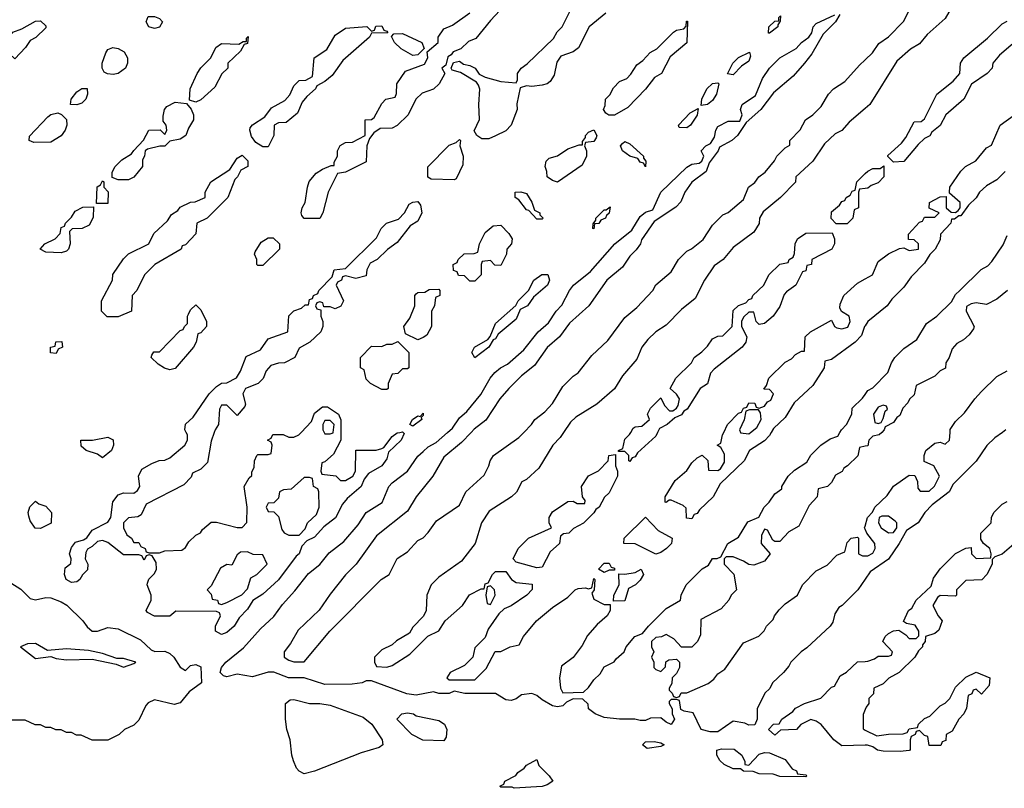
# Model space of a CAD drawing. Header units: inches. Extents: x 2701323 to 2964515, y 494916 to 722124.
# Tile 550 of 656: x 2866729 to 2870538, y 678622 to 681598. Entities that reach past the tile are written whole.
import ezdxf

# ---------------------------------------------------------------- set-up
doc = ezdxf.new("R2010")
doc.units = ezdxf.units.IN
doc.header["$MEASUREMENT"] = 0
for name, color, linetype in [('C8667', 7, 'Continuous'), ('C8668', 7, 'Continuous'), ('C8677', 7, 'Continuous'), ('C8678', 7, 'Continuous')]:
    doc.layers.add(name, color=color, linetype=linetype)

msp = doc.modelspace()

# ---------------------------------------------------------------- linework, layer by layer
at = {"layer": 'C8667', "color": 2, "elevation": 2}
for points in [[(2868212, 680000), (2868216, 679996), (2868204.7, 679970), (2868156, 679924), (2868150, 679898), (2868130.5, 679870), (2868078.8, 679841.2), (2868061.4, 679818.6), (2868050.5, 679790), (2867995.5, 679744.5), (2867978, 679722), (2867950.2, 679669.8), (2867905.8, 679634.2), (2867870, 679594), (2867839.8, 679580.2), (2867820.5, 679559.5), (2867810, 679529.3), (2867799.1, 679520.9), (2867730, 679429.4), (2867670, 679374), (2867630.5, 679349.5), (2867610, 679315.3), (2867578.5, 679281.5), (2867558.8, 679250), (2867530, 679225.2), (2867510, 679218), (2867486, 679230), (2867486, 679250), (2867506, 679290), (2867502, 679302), (2867490, 679306), (2867332.7, 679307.3), (2867310, 679288), (2867250, 679288.7), (2867223.1, 679303.1), (2867218, 679310), (2867238, 679350), (2867238, 679370), (2867222, 679410), (2867223.1, 679416.9), (2867228.4, 679431.6), (2867250, 679454), (2867258, 679470), (2867256.4, 679496.4), (2867242, 679522), (2867230, 679526), (2867218, 679522), (2867210, 679506), (2867202, 679522), (2867190, 679526), (2867130, 679526), (2867070, 679574), (2867050, 679582), (2867030, 679578), (2867010, 679558), (2866991.6, 679548.4), (2866985.4, 679534.6), (2866982, 679510), (2866992, 679490), (2866991.6, 679468.4), (2866971.6, 679448.4), (2866962, 679430), (2866950, 679422), (2866930, 679419), (2866909, 679430), (2866902, 679450), (2866904.7, 679475.3), (2866927.3, 679492.7), (2866928, 679510), (2866922, 679530), (2866930, 679554), (2866944.7, 679575.3), (2866976.4, 679583.6), (2866988.4, 679591.6), (2867010, 679622), (2867070, 679652), (2867082, 679670), (2867089.3, 679730.7), (2867110, 679758), (2867130, 679766), (2867170, 679764.7), (2867184.7, 679775.3), (2867194, 679790), (2867189, 679831), (2867202, 679858), (2867240.4, 679879.6), (2867268.8, 679891.1), (2867290, 679892), (2867310, 679902), (2867368, 679950), (2867378, 679970), (2867378, 679990), (2867373, 680000)], [(2867481.3, 680000), (2867470, 679966), (2867456, 679884), (2867430, 679858), (2867398, 679842), (2867392.7, 679827.3), (2867363.6, 679796.4), (2867218, 679722), (2867198.8, 679681.2), (2867186.4, 679673.6), (2867150, 679669), (2867131, 679650), (2867131, 679630), (2867143.5, 679603.5), (2867162, 679590), (2867170, 679574), (2867190, 679574), (2867198, 679558), (2867214, 679550), (2867218, 679538), (2867230, 679534), (2867270, 679534), (2867290, 679542), (2867356.4, 679543.6), (2867370, 679554), (2867383.1, 679576.9), (2867410, 679602), (2867428.4, 679611.6), (2867436.4, 679623.6), (2867470, 679652), (2867490, 679652), (2867570, 679631.3), (2867590, 679632), (2867608.4, 679651.6), (2867608.7, 679710), (2867598, 679790), (2867616.4, 679823.6), (2867627.3, 679832.7), (2867627.3, 679847.3), (2867636.4, 679863.6), (2867638, 679890), (2867646, 679910), (2867650, 679914), (2867690, 679914), (2867702, 679918), (2867706, 679950), (2867702, 679962), (2867688, 679970), (2867702, 679978), (2867708.4, 679991.6), (2867748.4, 679991.6), (2867770, 679982), (2867790, 679982), (2867808.8, 679991.1), (2867817.4, 680000)], [(2870000, 679431.8), (2869971.3, 679390), (2869910.7, 679329.3), (2869898, 679322), (2869882.8, 679297.2), (2869874.4, 679265.6), (2869864.7, 679250), (2869774.4, 679165.6), (2869752, 679150), (2869712, 679110), (2869705.4, 679094.6), (2869684.7, 679070), (2869642, 679030), (2869630.9, 679009.1), (2869612, 678990), (2869582, 678930), (2869582, 678890), (2869572.7, 678867.3), (2869550, 678866), (2869534.6, 678874.6), (2869490, 678882), (2869430, 678841.2), (2869400.2, 678840.2), (2869366, 678850), (2869334.6, 678914.6), (2869300.4, 678920.4), (2869287.3, 678927.3), (2869282, 678962), (2869270, 678966), (2869250, 678966), (2869242, 678958), (2869242, 678950), (2869254, 678930), (2869254, 678910), (2869262, 678890), (2869250, 678868.7), (2869230, 678878), (2869210, 678895.3), (2869170, 678894), (2869150, 678884), (2869130, 678884), (2869109.3, 678889.3), (2869050, 678889.4), (2868990, 678896), (2868955.3, 678910), (2868929.3, 678929.3), (2868928, 678948), (2868907.3, 678967.3), (2868870, 678968), (2868844.7, 678955.3), (2868830, 678942), (2868810, 678938), (2868790, 678942), (2868750, 678964), (2868730, 678982), (2868710, 678989), (2868670, 678984), (2868650, 678969), (2868630, 678962), (2868610, 678964), (2868570, 678988.7), (2868450.9, 678989.1), (2868410, 678998), (2868390.7, 678989.3), (2868350.8, 678989.2), (2868330, 678995.3), (2868262.5, 678982.5), (2868227.3, 678987.3), (2868090, 679038), (2868070, 679038), (2868054, 679030), (2868015.2, 679024.8), (2867910, 679024.5), (2867830, 679049.3), (2867769.5, 679049.5), (2867712.1, 679072.1), (2867690, 679072), (2867630, 679054), (2867570, 679063.7), (2867530, 679053.2), (2867517.2, 679057.2), (2867504, 679070), (2867509.2, 679090), (2867526.6, 679110), (2867594.6, 679165.4), (2867660.5, 679239.5), (2867712.5, 679287.5), (2867745.8, 679334.2), (2867793.9, 679386.1), (2867846.6, 679453.4), (2867890.8, 679489.2), (2867925.8, 679534.2), (2867982.8, 679577.2), (2868038.2, 679641.8), (2868069.8, 679690.2), (2868131.2, 679728.9), (2868157.4, 679790), (2868170, 679804.9), (2868229.6, 679850), (2868270, 679908.2), (2868290, 679926.7), (2868310, 679944.4), (2868339.7, 679960.3), (2868384.4, 680000)], [(2868476.1, 680000), (2868438.5, 679961.5), (2868370, 679904), (2868326.8, 679830), (2868262.8, 679750), (2868230, 679695.3), (2868110, 679599), (2868030.5, 679489.5), (2867990, 679449), (2867930, 679374), (2867887.9, 679312.1), (2867805.8, 679234.2), (2867776.8, 679183.2), (2867752, 679150), (2867752, 679130), (2867770, 679118), (2867790, 679112), (2867830, 679112), (2867929.3, 679230.7), (2868128, 679430), (2868158, 679450), (2868190, 679512), (2868230, 679538), (2868270, 679582), (2868290, 679592), (2868310, 679612), (2868342, 679658), (2868430, 679718), (2868455.3, 679770), (2868525.6, 679834.4), (2868544, 679870), (2868549, 679890), (2868562, 679910), (2868660.2, 679979.8), (2868679.7, 680000)], [(2867971.8, 680000), (2867972, 679970), (2867943.6, 679916.4), (2867910, 679886), (2867898, 679882), (2867894, 679850), (2867898, 679838), (2867951.6, 679831.6), (2867970, 679814), (2867990, 679814), (2868018, 679830), (2868028, 679850), (2868029, 679931), (2868108.8, 679931.1), (2868130, 679938), (2868138, 679942), (2868170, 679984.7), (2868190, 679998), (2868200, 680000)], [(2867907, 680000), (2867910, 679994), (2867930, 679994), (2867942, 679998), (2867942.2, 680000)], [(2868833, 680000), (2868819.8, 679980.2), (2868791.3, 679950), (2868738, 679862), (2868690, 679818), (2868671.6, 679808.4), (2868650.9, 679769.1), (2868632, 679750), (2868545.2, 679694.8), (2868516, 679650), (2868491.3, 679570), (2868473.7, 679546.3), (2868438, 679502), (2868350, 679439), (2868321, 679410), (2868304.7, 679370), (2868302, 679310), (2868291.2, 679288.9), (2868250, 679246), (2868236.9, 679223.1), (2868186.4, 679193.6), (2868170, 679178), (2868130, 679158), (2868102, 679130), (2868102, 679110), (2868110, 679094), (2868150, 679091.3), (2868170, 679098), (2868238, 679142), (2868308.7, 679211.3), (2868350, 679232), (2868375.3, 679270), (2868442, 679330), (2868469.3, 679370.7), (2868514, 679394), (2868526, 679394), (2868530, 679414), (2868542, 679418), (2868558, 679450), (2868570, 679462), (2868610, 679462), (2868631.3, 679430), (2868650, 679418.8), (2868712, 679412), (2868712, 679392), (2868690.6, 679369.4), (2868630, 679329), (2868603.5, 679316.5), (2868582.8, 679297.2), (2868542, 679238), (2868530, 679206), (2868490, 679166), (2868482, 679130), (2868450, 679098), (2868394, 679070), (2868382, 679050), (2868390, 679042), (2868490, 679042), (2868533.6, 679086.4), (2868568, 679152), (2868590, 679152), (2868626, 679170), (2868662, 679178), (2868678, 679210), (2868728.7, 679270), (2868790, 679322), (2868850, 679362), (2868878, 679390), (2868890, 679396), (2868918, 679398), (2868930, 679394), (2868942, 679398), (2868950, 679434), (2868954, 679430), (2868952, 679390), (2868942, 679378), (2868950, 679354), (2868990, 679334), (2869014, 679334), (2869014, 679310), (2869002, 679290), (2868963.5, 679256.5), (2868926.4, 679213.6), (2868905.4, 679174.6), (2868870, 679128), (2868825.4, 679094.6), (2868818, 679050), (2868821, 679010), (2868830, 678992), (2868910, 678994), (2868930, 679012), (2868950, 679042), (2868975.3, 679064.7), (2868990, 679092), (2869028.4, 679111.6), (2869036.4, 679123.6), (2869068, 679150), (2869075.3, 679170), (2869108.7, 679210), (2869139, 679221), (2869162, 679250), (2869230, 679318), (2869286, 679350), (2869288, 679370), (2869308, 679410), (2869370, 679471.3), (2869394.6, 679485.4), (2869410, 679511.3), (2869428, 679512), (2869442, 679518), (2869468.7, 679570), (2869510, 679594), (2869545.6, 679654.4), (2869588.4, 679671.6), (2869608.7, 679710), (2869628.7, 679730), (2869650, 679762), (2869678, 679782), (2869678, 679790), (2869702, 679830), (2869726.3, 679853.7), (2869774.6, 679885.4), (2869790, 679912), (2869828, 679950), (2869864.7, 679975.3), (2869894.6, 679985.4), (2869902.5, 680000)], [(2869197, 680000), (2869190, 679986), (2869119.6, 679920.4), (2869110, 679906), (2869098, 679902), (2869090, 679888), (2869086, 679890), (2869086, 679910), (2869070, 679926), (2869046, 679926), (2869046, 679930), (2869062, 679938), (2869070, 679974), (2869088.4, 679991.6), (2869093.3, 680000)], [(2869637, 680000), (2869630, 679988), (2869610, 679968), (2869552, 679930), (2869532, 679890), (2869439.6, 679800.4), (2869412, 679750), (2869359.6, 679700.4), (2869350, 679686), (2869338, 679682), (2869330, 679666), (2869308.4, 679668.4), (2869307.3, 679707.3), (2869296.4, 679716.4), (2869250, 679738), (2869242, 679738), (2869230, 679728), (2869226, 679730), (2869226, 679750), (2869265.6, 679814.4), (2869310, 679852), (2869330, 679882), (2869350, 679902), (2869370, 679911.3), (2869391.3, 679891.3), (2869394, 679854), (2869430, 679852), (2869440.4, 679859.6), (2869455.3, 679884.7), (2869455.3, 679915.3), (2869442, 679942), (2869428, 679950), (2869442, 679958), (2869448, 679990), (2869453, 680000)], [(2869517.3, 680000), (2869518, 679998), (2869550, 679994), (2869557.1, 680000)], [(2870000, 679946.1), (2869978, 679942), (2869971.2, 679908.9), (2869932, 679870), (2869918, 679862), (2869910.7, 679849.3), (2869885.4, 679834.6), (2869870, 679806), (2869854, 679790), (2869818, 679782), (2869814, 679750), (2869783.6, 679716.4), (2869743.6, 679636.4), (2869705.4, 679614.6), (2869670, 679578), (2869650, 679578), (2869643.1, 679583.1), (2869622, 679622), (2869610, 679626), (2869599.6, 679600.4), (2869598, 679570), (2869632, 679530), (2869610, 679502), (2869570, 679486), (2869550, 679488), (2869530, 679502), (2869490, 679518), (2869462, 679518), (2869454, 679510), (2869454, 679490), (2869491.6, 679451.6), (2869502, 679390), (2869482, 679370), (2869472, 679350), (2869443.6, 679316.4), (2869364.7, 679275.3), (2869363.6, 679216.4), (2869352, 679190), (2869330, 679168), (2869290, 679168), (2869260.4, 679200.4), (2869230, 679218), (2869211.6, 679208.4), (2869190, 679206), (2869174, 679190), (2869174, 679170), (2869182, 679150), (2869174, 679130), (2869182, 679110), (2869182, 679090), (2869190, 679082), (2869210, 679074), (2869227.3, 679092.7), (2869228.4, 679111.6), (2869240.4, 679119.6), (2869270, 679122), (2869282, 679110), (2869282, 679090), (2869270, 679066), (2869254, 679050), (2869251.6, 679028.4), (2869242, 679010), (2869242, 679002), (2869254, 678990), (2869258, 678978), (2869270, 678974), (2869282, 678978), (2869288.4, 678991.6), (2869310, 678992), (2869392.7, 679027.3), (2869414.8, 679045.2), (2869430, 679064.7), (2869457.2, 679082.8), (2869530, 679184.7), (2869588.7, 679211.3), (2869608.7, 679231.3), (2869618, 679250), (2869644, 679276), (2869649, 679290), (2869667.2, 679312.8), (2869690, 679336), (2869738, 679370), (2869758, 679410), (2869810, 679464.7), (2869853.6, 679486.4), (2869890, 679524.7), (2869922, 679538), (2869930, 679574), (2869946, 679590), (2869970, 679594), (2869974, 679590), (2869974, 679530), (2869990, 679522), (2870000, 679522)], [(2870000, 679625), (2869998, 679630), (2870000, 679637.2)], [(2866670, 679433), (2866732.8, 679392.8), (2866770, 679356.3), (2866790, 679352.4), (2866830, 679361.3), (2866850, 679359.5), (2866890, 679343.7), (2866911.4, 679331.5), (2866973.4, 679270), (2866990, 679246.8), (2867010, 679230.7), (2867030, 679230.5), (2867070, 679244.4), (2867110, 679239.5), (2867196.5, 679196.5), (2867237.6, 679157.6), (2867252.3, 679152.3), (2867290, 679153.4), (2867310, 679144.4), (2867326, 679130), (2867350, 679091), (2867370, 679078), (2867390, 679098), (2867410, 679102), (2867430, 679092), (2867432, 679030), (2867384.9, 678995.1), (2867350, 678953.2), (2867326.8, 678946.8), (2867250, 678964), (2867226.4, 678953.6), (2867216.9, 678943.1), (2867190, 678886), (2867170, 678866), (2867134, 678850), (2867114, 678830), (2867070, 678808), (2867010, 678808), (2866967.3, 678827.3), (2866948.4, 678828.4), (2866930, 678838), (2866910, 678838), (2866890, 678848), (2866868.4, 678848.4), (2866850, 678858), (2866830, 678858), (2866810, 678868), (2866788.4, 678868.4), (2866750, 678886), (2866690, 678886)], [(2870000, 678788.7), (2869910, 678786.6), (2869879, 678810), (2869830, 678869), (2869810, 678882), (2869790, 678888), (2869751.3, 678868.7), (2869734, 678850), (2869672.7, 678847.3), (2869650, 678828), (2869626, 678850), (2869646, 678870), (2869668, 678872), (2869678, 678890), (2869720.4, 678919.6), (2869730, 678932), (2869766, 678950), (2869828.4, 678971.6), (2869870, 679014), (2869882, 679018), (2869903.1, 679056.9), (2869928.4, 679071.6), (2869970, 679112), (2870000, 679113.5)], [(2870000, 678926.8), (2869992.7, 678907.3), (2869992, 678852), (2870000, 678847.8)]]:
    msp.add_lwpolyline(points, dxfattribs=at)
for points in [[(2867050, 679902), (2867030, 679915.3), (2866986, 679930), (2866967.3, 679947.3), (2866966, 679970), (2867010.6, 679970.6), (2867070, 679981), (2867090, 679971.3), (2867091.3, 679950), (2867084.7, 679930)], [(2868730, 679475.3), (2868650, 679498), (2868638, 679510), (2868658, 679550), (2868698, 679590), (2868786, 679630), (2868778, 679650), (2868778, 679670), (2868790, 679692), (2868850, 679732), (2868870, 679734), (2868885.4, 679725.4), (2868915.3, 679724.7), (2868916.4, 679736.4), (2868906, 679750), (2868902, 679790), (2868930, 679832), (2868968.4, 679851.6), (2869006, 679890), (2869008.8, 679911.1), (2869034, 679914), (2869034, 679870), (2869042, 679850), (2869042, 679830), (2869010, 679766), (2868991.3, 679748.7), (2868971.3, 679710), (2868958, 679702), (2868950, 679688), (2868910, 679648), (2868871.6, 679628.4), (2868854, 679610), (2868832.7, 679607.3), (2868822, 679598), (2868818, 679570), (2868782, 679538), (2868750, 679478)], [(2867850, 679826), (2867830, 679826), (2867779.6, 679780.4), (2867750, 679778), (2867734, 679770), (2867730, 679746), (2867712.7, 679727.3), (2867690, 679726), (2867682, 679710), (2867690, 679694), (2867712.7, 679692.7), (2867730, 679674), (2867743.6, 679623.6), (2867751.6, 679611.6), (2867770, 679602), (2867810, 679602), (2867833.2, 679626.8), (2867842, 679650), (2867877.2, 679682.8), (2867888, 679710), (2867886, 679770), (2867882, 679782), (2867866, 679790), (2867862, 679822)], [(2866810, 679628), (2866789, 679629), (2866770, 679658), (2866764, 679676), (2866762, 679690), (2866768.4, 679711.6), (2866790, 679734), (2866803.6, 679723.6), (2866830, 679714), (2866852, 679690), (2866850.9, 679649.1)], [(2869190, 679528.7), (2869110, 679568), (2869066, 679570), (2869068, 679590), (2869150, 679672), (2869199.6, 679619.6), (2869254, 679590), (2869251.3, 679570), (2869232, 679550), (2869210, 679535.3)], [(2867610, 679538), (2867583.6, 679536.4), (2867570, 679526), (2867550, 679486), (2867530, 679488), (2867505.4, 679474.6), (2867470, 679406), (2867454, 679390), (2867470, 679374), (2867474, 679354), (2867494, 679350), (2867498, 679338), (2867510, 679334), (2867530, 679342), (2867588.4, 679371.6), (2867610, 679394), (2867623.1, 679436.9), (2867646, 679450), (2867686, 679490), (2867670, 679526), (2867632.7, 679527.3)], [(2868990, 679458), (2868968, 679470), (2868990, 679494), (2869010, 679494), (2869018, 679478), (2869030, 679474), (2869030, 679466), (2869010, 679466)], [(2869026, 679346), (2869028, 679370), (2869048, 679410), (2869047.3, 679452.7), (2869070, 679451.3), (2869110, 679458), (2869134, 679470), (2869142, 679450), (2869130, 679428), (2869112, 679410), (2869084.7, 679395.3), (2869070, 679348)], [(2868550, 679406), (2868538, 679402), (2868532, 679370), (2868538, 679338), (2868550, 679334), (2868568, 679370), (2868566, 679390)], [(2866790, 679182.7), (2866758.8, 679181.2), (2866732, 679170), (2866790, 679124.9), (2866850, 679132), (2866870, 679124.4), (2866910, 679119.3), (2867010, 679122), (2867102.5, 679102.5), (2867130, 679091.3), (2867170, 679104.7), (2867178, 679110), (2867130, 679124), (2867104.7, 679124.7), (2867050, 679144), (2866995.5, 679155.5), (2866910, 679162.7), (2866836, 679156)], [(2867850, 678950.5), (2867890.5, 678950.5), (2867930, 678944), (2868058, 678898), (2868092, 678870), (2868132, 678810), (2868134, 678790), (2868119.6, 678780.4), (2868050, 678759), (2867870, 678688), (2867830, 678678), (2867810, 678688), (2867800.2, 678700.2), (2867788.8, 678728.9), (2867782, 678750), (2867775.3, 678810), (2867762, 678850), (2867758, 678890), (2867758, 678950), (2867775.3, 678964.7), (2867790, 678966)], [(2868370, 678806), (2868288.4, 678808.4), (2868246, 678830), (2868188.7, 678890), (2868208, 678910), (2868230, 678914.8), (2868252, 678910), (2868262.8, 678902.8), (2868350, 678884.7), (2868372, 678870), (2868382, 678850), (2868379.6, 678820.4)], [(2869156.4, 678776.4), (2869138, 678790), (2869150, 678802), (2869183.6, 678803.6), (2869210, 678798), (2869222, 678790), (2869210, 678784)], [(2869550, 678712), (2869590, 678754.8), (2869610, 678760.7), (2869630, 678758.8), (2869690, 678734), (2869718, 678698), (2869734, 678690), (2869738, 678678), (2869770, 678674), (2869774, 678670), (2869770, 678666), (2869670, 678668), (2869643.6, 678676.4), (2869590, 678678), (2869567.3, 678687.3), (2869530, 678688), (2869518, 678698), (2869490, 678698), (2869454.6, 678714.6), (2869438, 678730), (2869426, 678750), (2869426, 678770), (2869444.7, 678775.3), (2869493.8, 678773.8), (2869522.8, 678750), (2869534, 678726), (2869534, 678714)], [(2868642, 678622), (2868634, 678626), (2868590, 678626), (2868586, 678630), (2868602, 678638), (2868606, 678650), (2868648.4, 678671.6), (2868656.4, 678683.6), (2868680.4, 678699.6), (2868690, 678712), (2868730, 678734), (2868738, 678710), (2868778, 678670), (2868791.3, 678650), (2868770, 678635.3), (2868750, 678628.7)]]:
    msp.add_lwpolyline(points, close=True, dxfattribs=at)
at = {"layer": 'C8668', "color": 2, "elevation": 2}
for points in [[(2868587.1, 681632.9), (2868550, 681595.3), (2868494.4, 681525.6), (2868466, 681514), (2868435.3, 681484.7), (2868406, 681474), (2868398, 681462), (2868385.4, 681454.6), (2868378, 681422), (2868362, 681410), (2868374, 681390), (2868351.3, 681350), (2868330, 681329), (2868286.4, 681313.6), (2868262, 681290), (2868232, 681230), (2868190, 681188), (2868170, 681178), (2868123.6, 681176.4), (2868099.6, 681160.4), (2868082, 681138), (2868072, 681110), (2868070, 681048), (2867990, 681008), (2867958, 681002), (2867922, 680930), (2867902, 680850), (2867890, 680828.7), (2867830, 680828.7), (2867820.4, 680840.4), (2867818, 680850), (2867822, 680870), (2867834, 680890), (2867842, 680950), (2867849.1, 680970.9), (2867876.4, 681003.6), (2867900.4, 681019.6), (2867934, 681034), (2867946, 681034), (2867946, 681046), (2867958, 681070), (2867958, 681090), (2867968.8, 681111.1), (2867990, 681122), (2868016.4, 681123.6), (2868066, 681150), (2868066, 681210), (2868090, 681212), (2868100.4, 681219.6), (2868130, 681274), (2868146, 681290), (2868182, 681298), (2868187.3, 681312.7), (2868188.7, 681350), (2868221.2, 681398.8), (2868294.6, 681425.4), (2868308.7, 681450), (2868306, 681474), (2868348, 681510), (2868348.7, 681530), (2868370, 681562), (2868403.1, 681576.9), (2868470, 681624.7)], [(2868996.9, 681623.1), (2868932, 681570), (2868890.7, 681489.3), (2868870, 681474), (2868822.8, 681457.2), (2868806.8, 681433.2), (2868797.3, 681382.7), (2868782, 681358), (2868770, 681349), (2868750, 681344), (2868710, 681339), (2868690, 681342), (2868665.4, 681334.6), (2868652, 681272), (2868654, 681250), (2868630.9, 681189.1), (2868610, 681168), (2868570, 681148.7), (2868543.6, 681136.4), (2868516.4, 681136.4), (2868498, 681150), (2868487.3, 681167.3), (2868508.4, 681211.6), (2868505.2, 681270), (2868509.1, 681329.1), (2868504.7, 681344.7), (2868496.5, 681356.5), (2868434, 681394), (2868402, 681402), (2868398, 681410), (2868407.3, 681432.7), (2868430, 681438), (2868446, 681426), (2868470, 681421), (2868491, 681410), (2868506.4, 681386.4), (2868530, 681374.8), (2868590, 681358.8), (2868650, 681354), (2868655.3, 681364.7), (2868655.3, 681390), (2868668.7, 681410), (2868692.9, 681427.1), (2868794.6, 681525.4), (2868809.1, 681550.9), (2868828, 681570), (2868858, 681630)], [(2868384.4, 680000), (2868403.3, 680016.7), (2868430, 680056.3), (2868459.1, 680080.9), (2868513.4, 680146.6), (2868549.6, 680210), (2868567.6, 680232.4), (2868589.4, 680250), (2868616.4, 680263.6), (2868679.7, 680320.3), (2868735.1, 680390), (2868775.3, 680424.7), (2868804.5, 680470), (2868826.9, 680493.1), (2868856.3, 680550), (2868871.6, 680570), (2868937.5, 680622.5), (2869032, 680730), (2869097.6, 680782.4), (2869130, 680836.3), (2869150, 680852.4), (2869178, 680862), (2869209.8, 680930.2), (2869310, 681027.3), (2869330, 681038), (2869358, 681042), (2869368.7, 681050), (2869375.3, 681070), (2869365.1, 681090), (2869384, 681110), (2869402, 681118), (2869416.6, 681143.4), (2869421.7, 681170), (2869430, 681183.8), (2869470, 681205.5), (2869514.6, 681205.4), (2869524, 681230), (2869518, 681250), (2869524.2, 681270), (2869575.3, 681304.7), (2869602.4, 681370), (2869629.8, 681410.2), (2869669.8, 681450.2), (2869733.6, 681486.4), (2869754, 681510), (2869782, 681530), (2869793.2, 681546.8), (2869799.3, 681570), (2869810, 681582.8), (2869883.1, 681616.9)], [(2869902, 681618), (2869884.7, 681590), (2869838, 681542), (2869793.7, 681466.3), (2869766, 681430), (2869721.1, 681378.9), (2869645.2, 681314.8), (2869596, 681250), (2869539.6, 681200.4), (2869506, 681150), (2869484.7, 681130), (2869436, 681104), (2869431, 681090), (2869396.9, 681043.1), (2869384.7, 681010), (2869330, 680968.7), (2869302.8, 680930), (2869287.3, 680892.7), (2869267.5, 680872.5), (2869184, 680816), (2869134.8, 680745.2), (2869130.5, 680729.5), (2869113.7, 680706.3), (2869090, 680682), (2869060.7, 680639.3), (2869001, 680590), (2868930.5, 680489.5), (2868856.8, 680423.2), (2868818, 680370), (2868770, 680329), (2868721.4, 680258.6), (2868670, 680219), (2868621, 680170), (2868586, 680130), (2868532.7, 680047.3), (2868487.9, 680012.1), (2868476.1, 680000)], [(2868679.7, 680000), (2868708.7, 680030), (2868722, 680050), (2868760.2, 680079.8), (2868790, 680112), (2868830, 680178), (2868870, 680218), (2868889.2, 680230.8), (2868942, 680298), (2869004.7, 680355.3), (2869070, 680444.7), (2869116.5, 680483.5), (2869178, 680550), (2869190, 680572), (2869250, 680622), (2869278, 680670), (2869310, 680702), (2869328.8, 680711.1), (2869372.9, 680747.1), (2869410, 680802), (2869450, 680842), (2869470, 680851.3), (2869530, 680902), (2869548.7, 680950), (2869572.9, 680967.1), (2869588.7, 680990), (2869612.7, 681007.3), (2869648.8, 681051.1), (2869658, 681070), (2869690, 681102), (2869708, 681112), (2869708.7, 681130), (2869749, 681171), (2869768.7, 681210), (2869798, 681230), (2869830, 681262), (2869858, 681310), (2869878, 681330), (2869922, 681358), (2869978, 681422), (2870000, 681442.8)], [(2870000, 681254.4), (2869938.8, 681201.2), (2869910, 681169), (2869884, 681156), (2869842.5, 681117.5), (2869798, 681050), (2869732, 680990), (2869730.7, 680969.3), (2869672, 680910), (2869605.4, 680854.6), (2869591, 680829), (2869590.6, 680809.4), (2869570, 680775.3), (2869490, 680715.3), (2869451.3, 680670), (2869415.3, 680644.7), (2869378, 680590), (2869342, 680518), (2869290, 680475.3), (2869230, 680415.3), (2869190.7, 680389.3), (2869159.8, 680360.2), (2869136, 680330), (2869116.8, 680283.2), (2869060.7, 680219.3), (2869030.7, 680169.3), (2868962, 680110), (2868880.7, 680059.3), (2868859.8, 680040.2), (2868833, 680000)], [(2870000, 680944.8), (2869978, 680942), (2869974, 680930), (2869974, 680870), (2869958, 680862), (2869952, 680830), (2869930, 680808), (2869887.3, 680807.3), (2869868.4, 680828.4), (2869870, 680854), (2869900.4, 680879.6), (2869910, 680894), (2869922, 680898), (2869926, 680910), (2869942, 680918), (2869950, 680934), (2869962, 680938), (2869968, 680970), (2870000, 681002)], [(2867373, 680000), (2867368, 680010), (2867370, 680032), (2867400.4, 680059.6), (2867462, 680150), (2867490, 680178), (2867510, 680191.3), (2867530, 680192), (2867568.4, 680211.6), (2867583.1, 680236.9), (2867605.6, 680294.4), (2867660.4, 680319.6), (2867690, 680362), (2867766, 680390), (2867770, 680452), (2867790, 680471.3), (2867819, 680481), (2867834, 680494), (2867846, 680494), (2867850, 680514), (2867862, 680518), (2867866, 680530), (2867882, 680538), (2867886, 680550), (2867938, 680602), (2867946, 680630), (2867990, 680634), (2868110, 680754), (2868128, 680790), (2868148, 680810), (2868194, 680826), (2868218, 680850), (2868236.4, 680883.6), (2868250, 680892), (2868270, 680894), (2868279.6, 680879.6), (2868284.7, 680850), (2868270, 680818), (2868239.6, 680800.4), (2868190, 680735.3), (2868151.6, 680708.4), (2868112, 680670), (2868084.7, 680655.3), (2868072, 680630), (2868070, 680606), (2868030, 680595.3), (2867990, 680606), (2867978, 680602), (2867974, 680590), (2867958, 680582), (2867954, 680570), (2867982, 680510), (2867971.2, 680488.9), (2867950, 680478), (2867930, 680486), (2867906, 680486), (2867902, 680502), (2867890, 680506), (2867878, 680502), (2867874, 680490), (2867878, 680478), (2867894, 680474), (2867894, 680450), (2867902, 680430), (2867902, 680410), (2867894, 680390), (2867851.2, 680348.9), (2867810, 680326), (2867794, 680290), (2867754, 680270), (2867730, 680268.7), (2867701, 680259), (2867682, 680238), (2867670.9, 680209.1), (2867652, 680190), (2867602, 680170), (2867592, 680150), (2867602, 680110), (2867599.6, 680100.4), (2867570, 680066), (2867530, 680106), (2867510, 680106), (2867502, 680090), (2867498, 680030), (2867484.7, 680010), (2867481.3, 680000)], [(2869093.3, 680000), (2869103.1, 680016.9), (2869110, 680022), (2869136.4, 680023.6), (2869166, 680050), (2869158, 680070), (2869170, 680094), (2869210, 680134), (2869223.6, 680103.6), (2869243.6, 680083.6), (2869256.4, 680083.6), (2869270, 680094), (2869276.4, 680103.6), (2869282, 680130), (2869270, 680148), (2869246, 680170), (2869268, 680210), (2869328, 680270), (2869338, 680290), (2869368.4, 680311.6), (2869390, 680334), (2869410, 680362), (2869430, 680372), (2869450, 680374), (2869486, 680410), (2869490, 680472), (2869510, 680492), (2869538, 680502), (2869550, 680514), (2869562, 680518), (2869566, 680530), (2869608, 680570), (2869628, 680610), (2869670, 680652), (2869702, 680658), (2869706, 680670), (2869722, 680678), (2869727.3, 680692.7), (2869728.7, 680730), (2869738, 680750), (2869770, 680771.3), (2869872.7, 680772.7), (2869882, 680750), (2869882, 680730), (2869871.3, 680710), (2869794, 680670), (2869792, 680650), (2869774, 680646), (2869770, 680626), (2869758, 680622), (2869731.3, 680570), (2869695.3, 680544.7), (2869686.4, 680533.6), (2869670, 680488), (2869644.7, 680450), (2869610, 680422), (2869590, 680418), (2869578, 680430), (2869570, 680466), (2869550, 680466), (2869530, 680446), (2869522, 680430), (2869522, 680410), (2869542, 680370), (2869538, 680350), (2869524.7, 680330), (2869415.3, 680244.7), (2869402, 680230), (2869390, 680188), (2869362, 680170), (2869311.3, 680090), (2869298, 680082), (2869290, 680068.7), (2869263.6, 680056.4), (2869234, 680030), (2869204.7, 680015.3), (2869197, 680000)], [(2869453, 680000), (2869468, 680030), (2869510, 680074), (2869522, 680078), (2869530, 680094), (2869542, 680098), (2869550, 680114), (2869572.7, 680112.7), (2869578, 680098), (2869590, 680094), (2869610, 680102), (2869622, 680118), (2869634.6, 680125.4), (2869646, 680150), (2869630, 680166), (2869608, 680168), (2869618, 680182), (2869628, 680210), (2869690, 680272), (2869715.3, 680284.7), (2869730, 680302), (2869754, 680314), (2869766, 680314), (2869768, 680370), (2869788, 680390), (2869870, 680434), (2869882, 680410), (2869890, 680404.7), (2869910, 680401), (2869932.9, 680407.1), (2869942, 680430), (2869938, 680450), (2869908, 680468), (2869902, 680482), (2869903.1, 680496.9), (2869918, 680530), (2869970, 680578), (2870000, 680594.5)], [(2870000, 680413), (2869998, 680410), (2869985.4, 680374.6), (2869962, 680350), (2869870, 680282), (2869844.7, 680275.3), (2869842, 680250), (2869798, 680182), (2869725.4, 680114.6), (2869690, 680058), (2869645.4, 680014.6), (2869637, 680000)], [(2869902.5, 680000), (2869908, 680010), (2869928, 680030), (2869948, 680070), (2869950, 680094), (2869990, 680132), (2870000, 680147)], [(2867817.4, 680000), (2867858, 680042), (2867870, 680074), (2867900.4, 680099.6), (2867919.6, 680099.6), (2867962, 680070), (2867971.6, 680048.4), (2867971.8, 680000)], [(2869557.1, 680000), (2869580.4, 680019.6), (2869598, 680050), (2869595.3, 680075.3), (2869587.3, 680087.3), (2869552.7, 680087.3), (2869538, 680082), (2869531.6, 680048.4), (2869514, 680010), (2869517.3, 680000)], [(2867942.2, 680000), (2867946, 680030), (2867930, 680046), (2867910, 680046), (2867902, 680030), (2867902, 680010), (2867907, 680000)], [(2868200, 680000), (2868210, 680002), (2868212, 680000)]]:
    msp.add_lwpolyline(points, dxfattribs=at)
for points in [[(2866710, 681446), (2866690, 681466), (2866678, 681490), (2866688.7, 681530), (2866702, 681550), (2866737.2, 681562.8), (2866790, 681592), (2866810, 681594), (2866830, 681574), (2866830, 681566), (2866790.9, 681529.1), (2866770, 681518), (2866751.3, 681490)], [(2867250, 681564), (2867228, 681570), (2867218, 681590), (2867226, 681610), (2867250, 681610.8), (2867270, 681602), (2867282, 681590), (2867270, 681568.7)], [(2869008.4, 681228.4), (2868996.4, 681236.4), (2868988, 681250), (2868994, 681266), (2868995.3, 681290), (2869012.5, 681307.5), (2869026.3, 681333.7), (2869050, 681358), (2869078, 681370), (2869093.6, 681386.4), (2869116.4, 681423.6), (2869140.4, 681439.6), (2869168.8, 681471.1), (2869194.6, 681485.4), (2869258, 681550), (2869270, 681558), (2869298, 681562), (2869307.3, 681572.7), (2869308.4, 681591.6), (2869312.7, 681592.7), (2869310, 681508), (2869245.4, 681454.6), (2869212, 681390), (2869185.4, 681374.6), (2869150.7, 681329.3), (2869082, 681258), (2869030, 681228.7)], [(2869626, 681546), (2869628, 681570), (2869650, 681592), (2869666, 681594), (2869666, 681606), (2869672.7, 681612.7), (2869671.6, 681591.6), (2869662, 681578), (2869662, 681570), (2869630, 681546)], [(2867670, 681106), (2867643.1, 681123.1), (2867625.6, 681145.6), (2867619, 681170), (2867621.2, 681178.8), (2867629.1, 681190.9), (2867678, 681222), (2867703.1, 681256.9), (2867754.6, 681285.4), (2867773.6, 681306.4), (2867790, 681342), (2867810, 681362), (2867836.4, 681363.6), (2867862, 681378), (2867868, 681450), (2867917.2, 681482.8), (2867950, 681538), (2867990, 681564.7), (2868072, 681572), (2868090, 681554), (2868102, 681558), (2868107.3, 681572.7), (2868130, 681574), (2868138, 681558), (2868150, 681554), (2868152.7, 681547.3), (2868090, 681546), (2868082, 681530), (2867979.8, 681440.2), (2867938, 681382), (2867910, 681358), (2867878, 681342), (2867874, 681330), (2867839.6, 681300.4), (2867822, 681278), (2867803.6, 681236.4), (2867759.6, 681200.4), (2867730, 681198), (2867714, 681190), (2867712, 681150), (2867690, 681106)], [(2867410, 681278), (2867386, 681286), (2867388.7, 681330), (2867415.3, 681390), (2867430, 681412), (2867468, 681450), (2867488, 681490), (2867510, 681506), (2867576.4, 681503.6), (2867594, 681514), (2867606, 681514), (2867606, 681526), (2867612.7, 681532.7), (2867610, 681506), (2867598, 681502), (2867583.6, 681476.4), (2867534, 681430), (2867534, 681410), (2867511.3, 681388.7), (2867483.6, 681336.4), (2867430, 681288)], [(2868250, 681459), (2868205.4, 681485.4), (2868179, 681510), (2868167.3, 681532.7), (2868176.4, 681543.6), (2868210, 681544), (2868284.7, 681510), (2868294, 681486), (2868270, 681462)], [(2867090, 681385.2), (2867068.8, 681388.9), (2867055.3, 681395.3), (2867048, 681410), (2867048.7, 681430), (2867062, 681470), (2867070, 681482), (2867089.3, 681490.7), (2867110, 681486), (2867133.7, 681473.7), (2867146, 681450), (2867146, 681430), (2867138, 681410), (2867110, 681389.2)], [(2869490, 681384), (2869468, 681388), (2869488, 681430), (2869510, 681452), (2869552, 681472), (2869556.9, 681456.9), (2869550, 681438), (2869522, 681418)], [(2866950, 681268.7), (2866926, 681270), (2866928, 681290), (2866950, 681318), (2866970, 681331.3), (2866990, 681332), (2866991.3, 681310), (2866984.7, 681290), (2866970, 681275.3)], [(2869366, 681266), (2869368, 681290), (2869388, 681330), (2869410, 681351.3), (2869430, 681354), (2869434, 681350), (2869424.7, 681310), (2869410, 681285.2), (2869390, 681269.2)], [(2867110, 680978), (2867087.3, 680987.3), (2867087.3, 681007.3), (2867098, 681030), (2867124.7, 681055.3), (2867162, 681078), (2867170, 681092), (2867208.4, 681131.6), (2867228, 681170), (2867272, 681172), (2867290, 681154), (2867298, 681170), (2867295.3, 681190), (2867284.7, 681204.7), (2867284.7, 681224.7), (2867289.2, 681250), (2867298, 681262), (2867330, 681278), (2867374, 681274), (2867392, 681252), (2867402, 681230), (2867402, 681210), (2867382, 681178), (2867371.3, 681150), (2867350, 681135.3), (2867310, 681128), (2867290, 681108.7), (2867271.6, 681108.4), (2867223.6, 681096.4), (2867214, 681090), (2867212, 681070), (2867204.7, 681055.3), (2867204.7, 681030), (2867170, 680988), (2867150, 680978)], [(2869310, 681179), (2869280.4, 681180.4), (2869278, 681190), (2869323.1, 681236.9), (2869354, 681254), (2869350, 681228), (2869324.7, 681190)], [(2866783.1, 681123.1), (2866766, 681130), (2866767.3, 681147.3), (2866838, 681222), (2866850, 681231.3), (2866876.9, 681236.9), (2866891.3, 681231.3), (2866910, 681212), (2866911.3, 681190), (2866904.7, 681170), (2866890, 681148), (2866850, 681124)], [(2868810, 680968.7), (2868790, 680975.3), (2868769.3, 680989.3), (2868768.7, 681010), (2868762, 681030), (2868766, 681050), (2868778, 681062), (2868810, 681071.3), (2868850, 681098), (2868894, 681114), (2868906, 681114), (2868906, 681126), (2868918, 681142), (2868918, 681150), (2868930, 681162), (2868950, 681172), (2868962, 681150), (2868959.6, 681140.4), (2868950, 681126), (2868918, 681122), (2868914, 681110), (2868922, 681090), (2868922, 681070), (2868905.4, 681034.6)], [(2868410, 680978), (2868320.4, 680980.4), (2868308.4, 680988.4), (2868308.4, 681028.4), (2868390, 681112), (2868418, 681122), (2868430, 681134), (2868434, 681130), (2868432, 681110), (2868444.7, 681070), (2868443.6, 681036.4), (2868418, 680982)], [(2869150, 681028.7), (2869142, 681042), (2869130, 681046), (2869120.4, 681060.4), (2869090, 681069.3), (2869061.2, 681090), (2869054, 681110), (2869060.9, 681119.1), (2869070, 681126), (2869090, 681117.3), (2869142, 681070), (2869142, 681062), (2869152, 681050)], [(2867067.3, 680447.3), (2867046, 680470), (2867046, 680510), (2867088, 680590), (2867089.1, 680610.9), (2867130, 680672), (2867150, 680691.3), (2867228, 680730), (2867248, 680770), (2867300.4, 680819.6), (2867316.4, 680843.6), (2867340.4, 680859.6), (2867350, 680872), (2867390, 680892), (2867407.3, 680892.7), (2867446, 680910), (2867446, 680930), (2867468, 680970), (2867542, 681018), (2867570, 681062), (2867590, 681074), (2867611.6, 681051.6), (2867612, 681030), (2867584.7, 681015.3), (2867572, 680990), (2867561, 680979), (2867534, 680910), (2867454, 680830), (2867414, 680810), (2867410.9, 680769.1), (2867370, 680726), (2867358, 680722), (2867354, 680710), (2867252, 680650), (2867212, 680610), (2867182, 680550), (2867164.7, 680530), (2867162, 680470), (2867110, 680448)], [(2867026, 680886), (2867028.8, 680951.1), (2867042, 680958), (2867050, 680974), (2867054, 680970), (2867054, 680950), (2867071.3, 680931.3), (2867070, 680886)], [(2868730, 680826), (2868699, 680859), (2868690, 680862), (2868660.4, 680900.4), (2868646, 680910), (2868646, 680930), (2868668.4, 680931.6), (2868690, 680924.7), (2868710, 680892), (2868721, 680861), (2868742, 680850), (2868742, 680842), (2868754, 680830), (2868750, 680826)], [(2866890, 680695.3), (2866830, 680698), (2866808, 680710), (2866826, 680730), (2866866, 680750), (2866886, 680770), (2866890, 680794), (2866902, 680798), (2866906, 680810), (2866930, 680834), (2866943.1, 680856.9), (2866972.7, 680872.7), (2867014, 680874), (2867012.7, 680832.7), (2866998, 680802), (2866970.9, 680789.1), (2866932, 680788), (2866922, 680778), (2866924.7, 680730), (2866918, 680710), (2866910, 680702)], [(2868950, 680788), (2868946, 680790), (2868947.3, 680807.3), (2868958, 680822), (2868958, 680830), (2868990, 680862), (2868998, 680862), (2869014, 680874), (2869010, 680848.7), (2868999.6, 680840.4), (2868996, 680830), (2868978, 680822), (2868970, 680808.7), (2868952.7, 680807.3)], [(2868590, 680646), (2868567.3, 680647.3), (2868550, 680666), (2868518, 680662), (2868514, 680650), (2868514, 680610), (2868490, 680586), (2868470, 680586), (2868450, 680606), (2868427.3, 680607.3), (2868422, 680622), (2868407.3, 680627.3), (2868406, 680650), (2868422, 680658), (2868426, 680670), (2868448.4, 680691.6), (2868487.3, 680692.7), (2868502, 680698), (2868508, 680730), (2868530, 680774), (2868560.4, 680799.6), (2868590, 680802), (2868622, 680770), (2868634, 680750), (2868632, 680730), (2868614, 680710), (2868612, 680690)], [(2867650, 680646), (2867646, 680650), (2867646, 680670), (2867638, 680690), (2867640.4, 680699.6), (2867663.1, 680736.9), (2867690, 680754), (2867710, 680754), (2867734, 680730), (2867734, 680710), (2867670, 680646)], [(2868490, 680288.7), (2868478, 680310), (2868488, 680330), (2868540.4, 680359.6), (2868549.1, 680370.9), (2868570, 680422), (2868648.4, 680491.6), (2868658, 680510), (2868698, 680550), (2868718, 680590), (2868749, 680611), (2868772, 680612), (2868778.8, 680590), (2868770.5, 680570), (2868716.3, 680523.7), (2868694, 680490), (2868664.7, 680475.3), (2868650, 680439), (2868579.8, 680380.2), (2868570, 680362), (2868561, 680359), (2868544.7, 680330)], [(2868270, 680358), (2868222, 680382), (2868215.3, 680410), (2868238, 680442), (2868258, 680490), (2868258, 680530), (2868263.1, 680536.9), (2868270, 680542), (2868296.4, 680543.6), (2868312.7, 680552.7), (2868350, 680554), (2868354, 680550), (2868354, 680530), (2868338, 680522), (2868334, 680490), (2868322, 680470), (2868322, 680410), (2868303.6, 680376.4), (2868290, 680368)], [(2867310, 680242), (2867289.1, 680249.1), (2867264.7, 680264.7), (2867238, 680290), (2867240.4, 680299.6), (2867248.4, 680311.6), (2867270, 680312), (2867350, 680394), (2867362, 680398), (2867366, 680410), (2867378, 680422), (2867378, 680450), (2867382, 680458), (2867390, 680474), (2867410, 680494), (2867430, 680474), (2867438, 680458), (2867451.2, 680431.1), (2867452, 680410), (2867430, 680386), (2867418, 680382), (2867412, 680350), (2867402, 680330), (2867330, 680248)], [(2866870, 680306), (2866848, 680308), (2866848, 680330), (2866866, 680334), (2866869.1, 680350.9), (2866891.6, 680351.6), (2866894, 680330), (2866878, 680322)], [(2868130, 680166), (2868086, 680190), (2868070, 680206), (2868062, 680242), (2868048, 680250), (2868048, 680290), (2868090, 680334), (2868130, 680332), (2868150, 680342), (2868170, 680342), (2868192, 680352), (2868234, 680310), (2868234, 680250), (2868230, 680246), (2868210, 680246), (2868191.6, 680228.4), (2868170, 680226), (2868154, 680190), (2868154, 680170), (2868150, 680166)], [(2868250, 680024), (2868238, 680030), (2868248.7, 680050), (2868270, 680064.7), (2868278, 680062), (2868290, 680074), (2868290, 680066), (2868282, 680058), (2868284.7, 680050)]]:
    msp.add_lwpolyline(points, close=True, dxfattribs=at)
at = {"layer": 'C8677', "color": 2, "elevation": 2}
for points in [[(2870530.9, 680000), (2870501.4, 679978.6), (2870470.6, 679949.4), (2870430, 679888.7), (2870340.7, 679799.3), (2870324.7, 679770), (2870259.8, 679720.2), (2870230.7, 679689.3), (2870204.7, 679650), (2870159.6, 679620.4), (2870132, 679570), (2870090, 679508.7), (2870019.6, 679460.4), (2870000, 679431.8)], [(2870000, 679637.2), (2870009.3, 679670.7), (2870029, 679691), (2870038, 679710), (2870084.7, 679755.3), (2870110, 679791.3), (2870170, 679834), (2870192.7, 679832.7), (2870202, 679810), (2870203.6, 679783.6), (2870212.7, 679772.7), (2870247.3, 679772.7), (2870268.4, 679791.6), (2870288, 679830), (2870266, 679870), (2870228, 679888), (2870228.7, 679910), (2870235.3, 679930), (2870270, 679958), (2870290, 679962), (2870310, 679954), (2870326, 679970), (2870328.4, 680000)], [(2870064, 680000), (2870054, 679990), (2870030, 679986), (2870014, 679970), (2870010, 679948), (2870000, 679946.1)], [(2870000, 679113.5), (2870010, 679114), (2870036.4, 679123.6), (2870050, 679134), (2870090, 679134), (2870102, 679138), (2870106, 679150), (2870068, 679190), (2870078, 679210), (2870090, 679222), (2870110, 679232), (2870130, 679234), (2870156.9, 679216.9), (2870170, 679202), (2870198, 679202), (2870207.3, 679212.7), (2870208, 679230), (2870193.2, 679253.2), (2870160.4, 679260.4), (2870148, 679268), (2870168, 679310), (2870180.4, 679319.6), (2870198, 679350), (2870255.3, 679404.7), (2870264.7, 679435.3), (2870290, 679472), (2870349.1, 679530.9), (2870390, 679552), (2870410, 679554), (2870412, 679530), (2870430, 679512), (2870486, 679514), (2870488, 679530), (2870482, 679550), (2870458, 679570), (2870447.3, 679587.3), (2870448, 679610), (2870488, 679650), (2870488.8, 679671.1), (2870498, 679690), (2870530, 679722), (2870550, 679732)], [(2870000, 679522), (2870010, 679522), (2870030, 679532), (2870039, 679550), (2870037.2, 679570), (2870006, 679610), (2870000, 679625)], [(2870602, 679590), (2870530, 679528), (2870502, 679518), (2870492, 679508), (2870491.3, 679490), (2870471.3, 679450), (2870450.9, 679429.1), (2870390, 679426), (2870354, 679390), (2870354, 679370), (2870350, 679366), (2870290, 679368), (2870279.6, 679360.4), (2870262, 679330), (2870282, 679290), (2870298, 679270), (2870285.4, 679234.6), (2870270, 679222), (2870234, 679210), (2870232, 679190), (2870222, 679178), (2870222, 679170), (2870206, 679154), (2870192, 679130), (2870132, 679070), (2870091.6, 679048.4), (2870070, 679026), (2870034, 679010), (2870032.7, 678987.3), (2870014, 678970), (2870014, 678950), (2870003.6, 678936.4), (2870000, 678926.8)], [(2870000, 678847.8), (2870044.7, 678824.7), (2870090, 678831.3), (2870147.3, 678832.7), (2870162, 678838), (2870170, 678852), (2870202, 678858), (2870206, 678870), (2870230, 678892), (2870250, 678902), (2870290, 678942), (2870310, 678952), (2870328, 678970), (2870350, 679014), (2870390, 679052), (2870430, 679072), (2870482, 679050), (2870479.6, 679020.4), (2870450, 678986), (2870430, 679006), (2870418, 679002), (2870412.7, 678987.3), (2870398, 678982), (2870392.7, 678932.7), (2870382, 678910), (2870362, 678890), (2870336.9, 678843.1), (2870314, 678830), (2870312.7, 678807.3), (2870298, 678802), (2870292.7, 678787.3), (2870247.3, 678787.3), (2870242, 678822), (2870230, 678826), (2870210, 678846), (2870198, 678842), (2870194, 678830), (2870178, 678822), (2870174, 678810), (2870174, 678770), (2870170, 678768), (2870136, 678764), (2870070, 678766), (2870048, 678770), (2870030, 678782), (2870008.8, 678788.9), (2870000, 678788.7)]]:
    msp.add_lwpolyline(points, dxfattribs=at)
msp.add_lwpolyline([(2870090, 679675.3), (2870064.7, 679675.3), (2870054, 679670), (2870052, 679650), (2870062, 679630), (2870090, 679611.3), (2870110, 679612), (2870122, 679630), (2870122, 679650), (2870116.5, 679656.5)], close=True, dxfattribs=at)
at = {"layer": 'C8678', "color": 2, "elevation": 2}
for points in [[(2870000, 681442.8), (2870028.7, 681470), (2870053.6, 681506.4), (2870090, 681531.3), (2870149, 681591), (2870189, 681670), (2870233.2, 681706.8), (2870242, 681730), (2870268.7, 681770), (2870340.2, 681819.8), (2870388.7, 681890), (2870424.7, 681915.3), (2870452.5, 681947.5), (2870479, 681990), (2870518, 682022), (2870550, 682058)], [(2870570, 681902), (2870510, 681835.3), (2870490, 681822), (2870393.2, 681706.8), (2870342, 681658), (2870310, 681602), (2870239.8, 681540.2), (2870210, 681504), (2870175.9, 681484.1), (2870122, 681438), (2870018, 681270), (2870000, 681254.4)], [(2870616.9, 681543.1), (2870519.6, 681460.4), (2870494, 681430), (2870492, 681410), (2870472, 681390), (2870411.6, 681348.4), (2870382, 681290), (2870312, 681230), (2870290, 681188), (2870258, 681162), (2870250, 681148.7), (2870230, 681138), (2870205.4, 681114.6), (2870150, 681048.7), (2870110, 681046), (2870088, 681068), (2870088.4, 681071.6), (2870140.4, 681119.6), (2870158, 681142), (2870190, 681202), (2870216.4, 681203.6), (2870230, 681214), (2870278, 681310), (2870340.4, 681359.6), (2870366, 681390), (2870368.7, 681430), (2870382, 681450), (2870473.2, 681526.8), (2870530, 681582), (2870550, 681592)], [(2870000, 680594.5), (2870028, 680610), (2870050, 680662), (2870090, 680691.3), (2870132.7, 680712.7), (2870150, 680714), (2870170, 680704.7), (2870206, 680710), (2870206, 680730), (2870190, 680746), (2870167.3, 680747.3), (2870167.3, 680767.3), (2870210, 680814), (2870222, 680818), (2870230, 680834), (2870270, 680834), (2870286, 680850), (2870248, 680868), (2870249.3, 680890.7), (2870290, 680912), (2870314, 680914), (2870314, 680870), (2870332.7, 680852.7), (2870350, 680852), (2870360.4, 680859.6), (2870368, 680870), (2870368, 680890), (2870326, 680926), (2870326, 680930), (2870328, 680950), (2870370, 681012), (2870388, 681030), (2870428.4, 681051.6), (2870470, 681102), (2870488.4, 681111.6), (2870522, 681190), (2870578, 681230)], [(2870000, 681002), (2870010, 681012), (2870030, 681022), (2870058, 681022), (2870072.7, 681032.7), (2870072, 680990), (2870050, 680966), (2870023.6, 680956.4), (2870010, 680946), (2870000, 680944.8)], [(2870542, 681010), (2870510, 680978), (2870470, 680955.3), (2870442, 680930), (2870430, 680908), (2870399.6, 680880.4), (2870370, 680838), (2870362, 680838), (2870346, 680826), (2870334, 680826), (2870332, 680810), (2870292, 680768), (2870290, 680746), (2870271, 680710), (2870250.7, 680689.3), (2870230, 680655.3), (2870178, 680602), (2870150, 680562), (2870103.5, 680516.5), (2870084.7, 680490), (2870010.9, 680429.1), (2870000, 680413)], [(2870000, 680147), (2870010, 680162), (2870030, 680172), (2870088.4, 680231.6), (2870102, 680270), (2870115.3, 680290), (2870150, 680324.7), (2870200.2, 680359.8), (2870238, 680422), (2870278, 680450), (2870334.6, 680505.4), (2870350, 680534), (2870366, 680550), (2870449.3, 680630.7), (2870474.6, 680645.4), (2870490, 680662), (2870533.6, 680726.4), (2870550, 680762)], [(2870550.7, 680549.3), (2870510, 680515.3), (2870470, 680495.3), (2870430, 680502), (2870410, 680498), (2870392, 680488), (2870391.3, 680470), (2870422, 680410), (2870419.6, 680400.4), (2870402, 680378), (2870381, 680359), (2870355.3, 680344.7), (2870336.9, 680323.1), (2870324.7, 680290), (2870312, 680270), (2870311.2, 680248.9), (2870290, 680238), (2870270, 680218), (2870198, 680182), (2870190, 680146), (2870171.6, 680128.4), (2870165.4, 680114.6), (2870146.4, 680093.6), (2870134.8, 680065.2), (2870122.8, 680057.2), (2870110, 680038), (2870078, 680022), (2870074, 680010), (2870064, 680000)], [(2870328.4, 680000), (2870329.2, 680010.8), (2870350, 680042), (2870384.7, 680075.3), (2870424, 680130), (2870450, 680158), (2870510, 680216), (2870550, 680238)], [(2870544.7, 680010), (2870530.9, 680000)]]:
    msp.add_lwpolyline(points, dxfattribs=at)
msp.add_lwpolyline([(2870070, 680106), (2870050, 680098), (2870032, 680070), (2870038, 680038), (2870050, 680034), (2870062, 680038), (2870070, 680054), (2870078, 680082), (2870086, 680090), (2870082, 680102)], close=True, dxfattribs=at)

doc.saveas('drawing.dxf')
